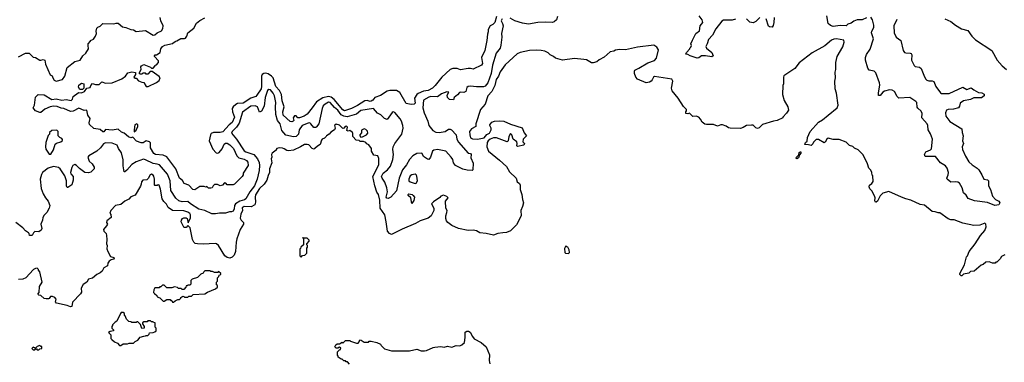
# Model space of a CAD drawing. Extents: x 2210602 to 2357277, y 510288 to 673808.
# Tile 381 of 464: x 2283369 to 2294933, y 654063 to 658089. Entities that reach past the tile are written whole.
import ezdxf

# ---------------------------------------------------------------- set-up
doc = ezdxf.new("R2010")
doc.units = 0

msp = doc.modelspace()

# ---------------------------------------------------------------- linework, layer by layer
at = {"layer": '0CON05XD'}
for points in [[(2283355, 657652), (2283435, 657696), (2283480, 657695), (2283525, 657650), (2283555, 657644), (2283605, 657614), (2283618, 657612), (2283645, 657621), (2283665, 657612), (2283671, 657565), (2283725, 657440), (2283749, 657429), (2283757, 657405), (2283775, 657378), (2283795, 657368), (2283873, 657385), (2283898, 657425), (2283928, 657525), (2284015, 657598), (2284077, 657613), (2284110, 657665), (2284146, 657694), (2284178, 657745), (2284171, 657785), (2284174, 657806), (2284200, 657835), (2284200, 657845), (2284235, 657858), (2284260, 657895), (2284270, 657925), (2284266, 657955), (2284275, 657988), (2284285, 658002), (2284315, 658012), (2284345, 658042), (2284475, 658040), (2284501, 658049), (2284525, 658049), (2284575, 658006), (2284615, 657998), (2284675, 657972), (2284705, 657969), (2284735, 657950), (2284845, 657960), (2284935, 657908), (2284955, 657910), (2284984, 657936), (2285035, 657956), (2285051, 657985), (2285053, 658015), (2285026, 658075), (2285020, 658115)], [(2288967, 658125), (2288949, 658055), (2288925, 658032), (2288894, 658015), (2288871, 657975), (2288872, 657945), (2288862, 657918), (2288856, 657845), (2288833, 657727), (2288793, 657645), (2288804, 657575), (2288792, 657555), (2288695, 657508), (2288665, 657517), (2288636, 657516), (2288545, 657500), (2288505, 657514), (2288455, 657514), (2288425, 657503), (2288325, 657415), (2288247, 657315), (2288216, 657284), (2288165, 657258), (2288112, 657248), (2288049, 657221), (2288032, 657208), (2288006, 657165), (2288013, 657107), (2288002, 657098), (2287966, 657094), (2287907, 657105), (2287832, 657235), (2287795, 657257), (2287717, 657257), (2287685, 657249), (2287605, 657196), (2287540, 657175), (2287516, 657145), (2287495, 657131), (2287485, 657127), (2287448, 657138), (2287424, 657136), (2287338, 657082), (2287265, 657045), (2287185, 657018), (2287165, 657029), (2287061, 657151), (2287025, 657179), (2286995, 657185), (2286929, 657171), (2286855, 657125), (2286805, 657052), (2286745, 656980), (2286708, 656955), (2286655, 656934), (2286636, 656936), (2286615, 656958), (2286595, 656958), (2286582, 656935), (2286588, 656905), (2286582, 656895), (2286565, 656888), (2286545, 656891), (2286464, 656965), (2286461, 657005), (2286474, 657065), (2286452, 657135), (2286445, 657210), (2286422, 657255), (2286376, 657305), (2286344, 657404), (2286326, 657426), (2286285, 657452), (2286255, 657462), (2286235, 657456), (2286216, 657444), (2286207, 657425), (2286210, 657305), (2286205, 657275), (2286155, 657200), (2286142, 657188), (2286085, 657166), (2285995, 657106), (2285925, 657103), (2285906, 657094), (2285875, 657065), (2285866, 657045), (2285868, 657008), (2285892, 656945), (2285865, 656879), (2285828, 656852), (2285755, 656773), (2285725, 656764), (2285645, 656762), (2285619, 656751), (2285609, 656735), (2285594, 656665), (2285638, 656568), (2285676, 656526), (2285695, 656519), (2285713, 656527), (2285747, 656573), (2285769, 656625), (2285785, 656639), (2285805, 656639), (2285835, 656620), (2285879, 656575), (2285919, 656489), (2285943, 656467), (2286005, 656451), (2286034, 656435), (2286048, 656415), (2286051, 656375), (2285993, 656285), (2285992, 656265), (2285982, 656245), (2285893, 656157), (2285875, 656150), (2285805, 656150), (2285788, 656168), (2285775, 656170), (2285750, 656145), (2285725, 656137), (2285692, 656152), (2285658, 656152), (2285640, 656135), (2285630, 656115), (2285615, 656110), (2285585, 656110), (2285565, 656128), (2285555, 656120), (2285535, 656128), (2285485, 656128), (2285425, 656088), (2285403, 656095), (2285354, 656144), (2285300, 656165), (2285279, 656199), (2285246, 656225), (2285201, 656335), (2285095, 656479), (2285055, 656496), (2284965, 656504), (2284944, 656515), (2284906, 656585), (2284903, 656643), (2284892, 656655), (2284855, 656667), (2284817, 656643), (2284795, 656642), (2284742, 656662), (2284698, 656708), (2284675, 656702), (2284645, 656713), (2284596, 656756), (2284565, 656769), (2284525, 656801), (2284455, 656790), (2284375, 656798), (2284355, 656772), (2284345, 656770), (2284315, 656798), (2284239, 656809), (2284188, 656858), (2284183, 656875), (2284196, 656926), (2284167, 656965), (2284157, 657027), (2284125, 657022), (2284065, 657050), (2283997, 657013), (2283965, 657010), (2283887, 657047), (2283855, 657050), (2283808, 657068), (2283765, 657071), (2283726, 657064), (2283662, 657038), (2283615, 657000), (2283605, 656998), (2283555, 657018), (2283528, 657055), (2283542, 657085), (2283553, 657177), (2283585, 657208), (2283655, 657206), (2283745, 657150), (2283795, 657160), (2283865, 657143), (2283915, 657149), (2283975, 657138), (2283987, 657153), (2283998, 657185), (2284055, 657228)], [(2284055, 657228), (2284065, 657232), (2284095, 657230), (2284130, 657245), (2284157, 657283), (2284198, 657292), (2284203, 657317), (2284223, 657337), (2284257, 657327), (2284302, 657328), (2284335, 657357), (2284375, 657343), (2284455, 657348), (2284568, 657392), (2284613, 657427), (2284640, 657465), (2284685, 657477), (2284728, 657468), (2284730, 657445), (2284710, 657415), (2284725, 657400), (2284735, 657400), (2284765, 657370), (2284803, 657353), (2284825, 657350), (2284855, 657302), (2284877, 657303), (2284975, 657352), (2285008, 657375), (2285017, 657405), (2285005, 657422), (2284925, 657480), (2284902, 657478), (2284875, 657450), (2284855, 657450), (2284845, 657460), (2284815, 657460), (2284805, 657450), (2284785, 657450), (2284772, 657462), (2284797, 657503), (2284792, 657535), (2284798, 657545), (2284825, 657562), (2284905, 657530), (2284915, 657520), (2284935, 657520), (2284960, 657545), (2284960, 657555), (2284975, 657560), (2285000, 657585), (2285000, 657605), (2284952, 657655), (2284952, 657665), (2284960, 657675), (2284975, 657677), (2285020, 657705), (2285027, 657745), (2285047, 657775), (2285075, 657790), (2285162, 657808), (2285185, 657830), (2285195, 657830), (2285202, 657838), (2285215, 657840), (2285263, 657867), (2285305, 657868), (2285317, 657873), (2285332, 657895), (2285343, 657935), (2285415, 657988), (2285445, 658047), (2285485, 658080), (2285545, 658112)], [(2289035, 658099), (2289024, 658075), (2289041, 658045), (2289046, 658015), (2289026, 657925), (2289030, 657885), (2289021, 657789), (2289010, 657755), (2288965, 657697), (2288921, 657555), (2288907, 657455), (2288867, 657345), (2288835, 657307), (2288815, 657298), (2288735, 657298), (2288665, 657308), (2288636, 657304), (2288619, 657291), (2288608, 657245), (2288585, 657234), (2288545, 657238), (2288535, 657232), (2288512, 657205), (2288470, 657175), (2288462, 657148), (2288415, 657152), (2288392, 657175), (2288388, 657202), (2288408, 657238), (2288385, 657242), (2288322, 657218), (2288275, 657182), (2288196, 657186), (2288175, 657180), (2288111, 657145), (2288105, 657055), (2288118, 656995), (2288163, 656895), (2288175, 656844), (2288221, 656785), (2288255, 656768), (2288295, 656762), (2288365, 656774), (2288405, 656804), (2288425, 656804), (2288442, 656795), (2288494, 656735), (2288501, 656685), (2288521, 656651), (2288635, 656520), (2288665, 656516), (2288673, 656505), (2288669, 656465), (2288694, 656404), (2288692, 656325), (2288683, 656317), (2288625, 656321), (2288575, 656332), (2288489, 656375), (2288464, 656405), (2288454, 656445), (2288435, 656475), (2288375, 656545), (2288275, 656563), (2288232, 656555), (2288216, 656544), (2288194, 656475), (2288175, 656448), (2288159, 656449), (2288113, 656483), (2288096, 656515), (2288085, 656521), (2288035, 656516), (2287985, 656488), (2287945, 656446), (2287910, 656385), (2287865, 656325), (2287825, 656225), (2287793, 656077), (2287726, 656004), (2287695, 655986), (2287680, 655990), (2287672, 656005), (2287690, 656065), (2287682, 656115), (2287658, 656178), (2287624, 656225), (2287617, 656245), (2287636, 656285), (2287687, 656325), (2287723, 656367), (2287752, 656448)], [(2289684, 658125), (2289675, 658088), (2289645, 658063), (2289625, 658057), (2289550, 658060), (2289454, 658056), (2289345, 658036), (2289275, 658047), (2289185, 658077), (2289130, 658105)], [(2291774, 658096), (2291735, 658082), (2291635, 658083), (2291615, 658073), (2291545, 657983), (2291506, 657905), (2291458, 657855), (2291444, 657805), (2291428, 657775), (2291434, 657754), (2291498, 657705), (2291512, 657665), (2291497, 657653), (2291425, 657664), (2291375, 657664), (2291345, 657642), (2291325, 657638), (2291244, 657664), (2291215, 657680), (2291192, 657682), (2291200, 657705), (2291240, 657745), (2291240, 657755), (2291250, 657765), (2291258, 657785), (2291252, 657805), (2291272, 657848), (2291312, 657925), (2291352, 657958), (2291359, 658015), (2291394, 658055), (2291383, 658085), (2291349, 658135)], [(2292060, 658115), (2292013, 658067), (2291985, 658052), (2291945, 658060), (2291905, 658098)], [(2292232, 658115), (2292226, 658054), (2292218, 658022), (2292205, 658002), (2292175, 658003), (2292165, 658012), (2292137, 658097)], [(2293315, 658112), (2293262, 658088), (2293205, 658086), (2293165, 658070), (2293135, 658049), (2293095, 658035), (2293074, 658016), (2293005, 658021), (2292925, 658009), (2292890, 658020), (2292865, 658045), (2292848, 658135)], [(2293669, 658091), (2293636, 658015), (2293639, 657935), (2293663, 657883), (2293716, 657845), (2293745, 657725), (2293761, 657705), (2293775, 657698), (2293826, 657696), (2293840, 657690), (2293846, 657675), (2293845, 657612), (2293875, 657552), (2293888, 657538), (2293939, 657529), (2293956, 657516), (2293989, 657435), (2294009, 657395), (2294025, 657378), (2294045, 657371), (2294085, 657372), (2294105, 657363), (2294129, 657305), (2294185, 657230), (2294195, 657221), (2294210, 657220), (2294285, 657222), (2294445, 657294), (2294495, 657270), (2294545, 657288), (2294574, 657264), (2294632, 657232), (2294670, 657230), (2294697, 657215), (2294697, 657195), (2294665, 657172), (2294575, 657169), (2294535, 657152), (2294455, 657136), (2294415, 657108), (2294408, 657072), (2294396, 657054), (2294335, 657039), (2294275, 657034), (2294255, 657024), (2294242, 656995), (2294245, 656955), (2294295, 656891), (2294436, 656805), (2294439, 656765), (2294451, 656725), (2294443, 656665), (2294452, 656635), (2294438, 656595), (2294443, 656565), (2294478, 656485), (2294518, 656418), (2294556, 656385), (2294615, 656345), (2294634, 656325), (2294671, 656265), (2294694, 656214), (2294735, 656206), (2294746, 656196), (2294749, 656135), (2294771, 656095), (2294796, 656016), (2294828, 655978), (2294867, 655955), (2294880, 655935), (2294868, 655912), (2294820, 655905), (2294735, 655939), (2294585, 655959), (2294507, 655987), (2294486, 656026), (2294453, 656055), (2294437, 656115), (2294407, 656167), (2294389, 656179), (2294365, 656184), (2294305, 656181), (2294264, 656215), (2294259, 656225), (2294274, 656265), (2294276, 656295), (2294262, 656345), (2294243, 656373), (2294185, 656408), (2294125, 656481), (2294055, 656480), (2294002, 656482), (2293996, 656505), (2294013, 656537), (2294065, 656559), (2294078, 656572), (2294088, 656685), (2294065, 656748), (2294037, 656795), (2294034, 656845), (2294026, 656865), (2293966, 656935), (2293967, 656985), (2293957, 657015), (2293918, 657048), (2293911, 657061), (2293904, 657115), (2293895, 657128), (2293825, 657176), (2293695, 657166), (2293676, 657185), (2293643, 657243), (2293615, 657260), (2293585, 657263), (2293525, 657249), (2293505, 657236), (2293475, 657199), (2293457, 657197), (2293456, 657225), (2293472, 657325), (2293468, 657348), (2293424, 657465), (2293405, 657482), (2293346, 657496), (2293331, 657521), (2293302, 657615), (2293303, 657645), (2293315, 657680), (2293359, 657741), (2293396, 657864), (2293375, 657935), (2293378, 657955), (2293400, 657995), (2293402, 658025), (2293387, 658087), (2293367, 658117)], [(2294235, 658100), (2294306, 658066), (2294358, 658025), (2294432, 657982), (2294503, 657963), (2294552, 657895), (2294595, 657852), (2294786, 657726), (2294848, 657615), (2294908, 657545), (2294960, 657505)], [(2294940, 655325), (2294900, 655305), (2294885, 655280), (2294845, 655240), (2294835, 655240), (2294825, 655230), (2294795, 655230), (2294755, 655242), (2294715, 655238), (2294685, 655212), (2294660, 655205), (2294580, 655135), (2294535, 655130), (2294515, 655110), (2294453, 655097), (2294435, 655080), (2294425, 655080), (2294410, 655095), (2294412, 655105), (2294465, 655210), (2294488, 655302), (2294500, 655315), (2294520, 655365), (2294592, 655455), (2294655, 655552), (2294705, 655612), (2294720, 655655), (2294718, 655688), (2294705, 655698), (2294645, 655676), (2294575, 655671), (2294445, 655700), (2294345, 655737), (2294305, 655738), (2294275, 655750), (2294175, 655818), (2294155, 655818), (2294122, 655832), (2294084, 655834), (2293995, 655908), (2293945, 655918), (2293835, 655968), (2293775, 655982), (2293724, 656004), (2293575, 656072), (2293505, 656052), (2293475, 656020), (2293443, 655957), (2293430, 655945), (2293420, 655945), (2293412, 655962), (2293417, 655995), (2293410, 656020), (2293378, 656078), (2293355, 656102), (2293347, 656125), (2293350, 656145), (2293376, 656164), (2293392, 656188), (2293390, 656255), (2293383, 656263), (2293378, 656295), (2293365, 656320), (2293343, 656343), (2293327, 656397), (2293275, 656500), (2293215, 656560), (2293175, 656578), (2293155, 656598), (2293115, 656612), (2293075, 656648), (2292995, 656680), (2292925, 656682), (2292865, 656698), (2292847, 656683), (2292829, 656651), (2292817, 656643), (2292752, 656682), (2292735, 656682), (2292725, 656680), (2292692, 656648), (2292685, 656630), (2292665, 656610), (2292635, 656620), (2292592, 656622), (2292600, 656645), (2292617, 656663), (2292622, 656705), (2292652, 656775), (2292752, 656885), (2292798, 656912), (2292865, 656967), (2292972, 657055), (2292980, 657085), (2292962, 657225), (2292948, 657275), (2292944, 657365), (2292951, 657405), (2292947, 657473), (2292956, 657505), (2292953, 657585), (2292970, 657655), (2293035, 657770), (2293052, 657825), (2293047, 657847), (2292962, 657862), (2292931, 657859), (2292902, 657848), (2292825, 657783), (2292675, 657700), (2292525, 657583), (2292474, 657516), (2292345, 657430), (2292338, 657415), (2292340, 657335), (2292332, 657315), (2292328, 657208), (2292348, 657138), (2292392, 657065), (2292398, 657025), (2292375, 656990), (2292330, 656945), (2292330, 656935), (2292265, 656903), (2292223, 656897), (2292095, 656858), (2292055, 656820), (2292035, 656812), (2292015, 656818), (2291985, 656848), (2291965, 656851), (2291905, 656847), (2291865, 656822), (2291835, 656812), (2291715, 656813), (2291695, 656818), (2291667, 656837), (2291625, 656852), (2291605, 656852), (2291565, 656838), (2291516, 656856), (2291435, 656857), (2291415, 656863), (2291384, 656884), (2291365, 656920), (2291345, 656942), (2291313, 656957), (2291275, 656950), (2291235, 656990), (2291215, 656982), (2291192, 656985), (2291192, 657005), (2291202, 657018), (2291200, 657035), (2291165, 657068), (2291103, 657165), (2291033, 657253), (2291024, 657285), (2291038, 657365), (2291029, 657389), (2290825, 657422), (2290812, 657415), (2290798, 657382), (2290785, 657368), (2290765, 657353), (2290725, 657347), (2290625, 657391), (2290606, 657415), (2290591, 657455), (2290588, 657485), (2290594, 657496), (2290642, 657518), (2290745, 657580), (2290825, 657609), (2290850, 657635), (2290872, 657735), (2290852, 657765), (2290815, 657788), (2290625, 657766), (2290485, 657734), (2290415, 657739), (2290365, 657732), (2290345, 657720), (2290305, 657710), (2290235, 657648), (2290173, 657617), (2290147, 657593), (2290105, 657580), (2290085, 657582), (2290025, 657618), (2289995, 657622), (2289885, 657632), (2289744, 657614), (2289660, 657635), (2289640, 657655), (2289600, 657675), (2289575, 657700), (2289537, 657717), (2289495, 657728), (2289435, 657732), (2289355, 657728), (2289248, 657702), (2289213, 657687), (2289072, 657558), (2289012, 657475), (2288991, 657425), (2288964, 657385), (2288951, 657315), (2288914, 657245), (2288867, 657193), (2288835, 657098), (2288782, 657035), (2288727, 656865), (2288726, 656835), (2288677, 656805), (2288650, 656775), (2288654, 656735), (2288665, 656702), (2288687, 656687), (2288744, 656684), (2288825, 656701), (2288855, 656738), (2288885, 656757), (2288907, 656795), (2288908, 656815), (2288890, 656845), (2288890, 656855), (2288914, 656886), (2288945, 656897), (2289005, 656902), (2289055, 656897), (2289135, 656862), (2289269, 656819), (2289295, 656760), (2289320, 656725), (2289282, 656685), (2289280, 656655), (2289298, 656635), (2289290, 656615), (2289215, 656600), (2289208, 656608), (2289212, 656635), (2289208, 656655), (2289164, 656684), (2289147, 656737), (2289135, 656750), (2289112, 656715), (2289106, 656664), (2289096, 656654), (2288969, 656699), (2288935, 656700), (2288894, 656686), (2288870, 656665), (2288860, 656645), (2288854, 656595), (2288873, 656545), (2289005, 656440), (2289085, 656362), (2289121, 656301), (2289198, 656225), (2289212, 656185), (2289238, 656165), (2289247, 656145), (2289247, 656095), (2289268, 656035), (2289274, 655975), (2289286, 655936), (2289276, 655894), (2289254, 655845), (2289259, 655785), (2289205, 655677), (2289132, 655608), (2289085, 655589), (2289045, 655586)], [(2284105, 657270), (2284075, 657270), (2284060, 657295), (2284065, 657318), (2284095, 657342), (2284120, 657335), (2284120, 657285), (2284105, 657270)], [(2287752, 656448), (2287759, 656505), (2287751, 656565), (2287756, 656594), (2287776, 656635), (2287857, 656745), (2287872, 656815), (2287870, 656845), (2287854, 656895), (2287837, 656925), (2287775, 656999), (2287755, 657006), (2287745, 657000), (2287683, 656917), (2287655, 656926), (2287612, 656972), (2287571, 656991), (2287525, 657046), (2287375, 657021), (2287325, 656979), (2287215, 656949), (2287175, 656956), (2287145, 656972), (2287104, 657025), (2287066, 657056), (2287015, 657115), (2286995, 657118), (2286955, 657098), (2286932, 657075), (2286920, 657045), (2286883, 656865), (2286855, 656830), (2286845, 656821), (2286825, 656821), (2286790, 656865), (2286775, 656875), (2286755, 656874), (2286685, 656845), (2286651, 656795), (2286645, 656745), (2286615, 656718), (2286585, 656711), (2286495, 656733), (2286447, 656787), (2286429, 656865), (2286396, 656906), (2286378, 656975), (2286372, 657065), (2286376, 657115), (2286360, 657195), (2286347, 657225), (2286315, 657264), (2286295, 657268), (2286281, 657255), (2286252, 657175), (2286239, 657072), (2286207, 657015), (2286184, 657004), (2286162, 657065), (2286133, 657077), (2286085, 657072), (2285985, 657004), (2285947, 656873), (2285915, 656825), (2285863, 656775), (2285856, 656755), (2285916, 656686), (2286005, 656549), (2286025, 656536), (2286120, 656505), (2286163, 656453), (2286181, 656411), (2286184, 656375), (2286180, 656315), (2286159, 656215), (2286125, 656136), (2286070, 656065), (2286025, 655985), (2286008, 655972), (2285955, 655958), (2285905, 655925), (2285893, 655907), (2285888, 655865), (2285875, 655838), (2285855, 655831), (2285832, 655832), (2285785, 655817), (2285715, 655817), (2285667, 655807), (2285625, 655809), (2285545, 655845), (2285473, 655863), (2285376, 655926), (2285345, 655954), (2285275, 655950), (2285239, 655959), (2285201, 655991), (2285145, 656081), (2285137, 656197), (2285103, 656275), (2285012, 656382), (2284985, 656393), (2284935, 656398), (2284845, 656444), (2284821, 656449), (2284735, 656418), (2284685, 656388), (2284625, 656320), (2284605, 656303), (2284595, 656302), (2284582, 656372), (2284584, 656444), (2284566, 656526), (2284529, 656575), (2284514, 656614), (2284456, 656636), (2284375, 656642), (2284351, 656629), (2284317, 656583), (2284276, 656544), (2284181, 656489), (2284167, 656475), (2284186, 656425), (2284218, 656395), (2284242, 656355), (2284244, 656335), (2284205, 656299), (2284175, 656289), (2284135, 656294), (2284071, 656341), (2284035, 656377), (2284015, 656386), (2283994, 656375), (2283979, 656351), (2283966, 656295), (2283969, 656279), (2283996, 656245), (2283996, 656205), (2283981, 656149), (2283935, 656118), (2283925, 656118), (2283917, 656135), (2283917, 656197), (2283899, 656255), (2283844, 656335), (2283825, 656352), (2283765, 656364), (2283704, 656346), (2283636, 656295), (2283625, 656270), (2283608, 656215), (2283620, 656105), (2283644, 656044), (2283671, 655995), (2283704, 655955), (2283724, 655905), (2283716, 655874), (2283687, 655823), (2283655, 655792), (2283641, 655765), (2283638, 655735), (2283617, 655685), (2283628, 655635), (2283622, 655615), (2283595, 655598), (2283545, 655600), (2283530, 655585), (2283515, 655552), (2283482, 655552), (2283480, 655575), (2283472, 655585), (2283435, 655607), (2283405, 655645), (2283324, 655704)], [(2289045, 655586), (2288984, 655576), (2288935, 655558), (2288846, 655576), (2288774, 655584), (2288735, 655608), (2288696, 655616), (2288635, 655613), (2288524, 655634), (2288445, 655672), (2288397, 655707), (2288382, 655725), (2288373, 655753), (2288372, 655785), (2288387, 655823), (2288388, 655845), (2288372, 655875), (2288368, 655955), (2288400, 655995), (2288385, 656010), (2288345, 656028), (2288315, 656017), (2288302, 655998), (2288230, 655950), (2288207, 655925), (2288232, 655875), (2288232, 655845), (2288203, 655785), (2288165, 655755), (2288074, 655725), (2288017, 655695), (2287861, 655629), (2287735, 655564), (2287712, 655575), (2287690, 655605), (2287671, 655715), (2287657, 655795), (2287604, 655874), (2287597, 655967), (2287583, 656033), (2287562, 656062), (2287539, 656135), (2287516, 656245), (2287587, 656385), (2287586, 656456), (2287575, 656488), (2287527, 656497), (2287502, 656545), (2287502, 656575), (2287469, 656619), (2287445, 656632), (2287435, 656647), (2287405, 656657), (2287368, 656658), (2287355, 656670), (2287322, 656672), (2287280, 656715), (2287282, 656755), (2287278, 656765), (2287245, 656788), (2287225, 656780), (2287210, 656785), (2287220, 656825), (2287207, 656837), (2287190, 656835), (2287177, 656813), (2287165, 656812), (2287125, 656848), (2287085, 656862), (2287068, 656845), (2287072, 656815), (2287068, 656795), (2287024, 656766), (2287005, 656742), (2286974, 656726), (2286970, 656715), (2286950, 656695), (2286922, 656685), (2286913, 656675), (2286896, 656624), (2286865, 656604), (2286835, 656574), (2286825, 656569), (2286805, 656574), (2286765, 656618), (2286745, 656622), (2286715, 656622), (2286665, 656594), (2286585, 656554), (2286525, 656548), (2286505, 656551), (2286475, 656573), (2286455, 656580), (2286415, 656582), (2286390, 656575), (2286380, 656565), (2286380, 656555), (2286335, 656520), (2286328, 656505), (2286330, 656475), (2286323, 656455), (2286331, 656405), (2286302, 656338), (2286304, 656295), (2286285, 656258), (2286272, 656205), (2286241, 656155), (2286187, 656105), (2286140, 656030), (2286135, 656005), (2286140, 655945), (2286129, 655912), (2286089, 655891), (2286005, 655892), (2285983, 655877), (2285985, 655845), (2285965, 655805), (2285959, 655755), (2285968, 655735), (2285996, 655705), (2285998, 655685), (2285960, 655625), (2285920, 655515), (2285912, 655475), (2285905, 655365), (2285887, 655323), (2285865, 655299), (2285835, 655288), (2285805, 655294), (2285778, 655315), (2285702, 655435), (2285680, 655455), (2285665, 655459), (2285525, 655452), (2285455, 655456), (2285430, 655460), (2285415, 655473), (2285399, 655505), (2285369, 655645), (2285345, 655670), (2285322, 655648), (2285305, 655646), (2285295, 655651), (2285267, 655715), (2285268, 655735), (2285279, 655751), (2285295, 655761), (2285322, 655762), (2285334, 655754), (2285348, 655702), (2285375, 655760), (2285374, 655795), (2285365, 655813), (2285345, 655828), (2285295, 655842), (2285165, 655846), (2285111, 655881), (2285091, 655921), (2285061, 655951), (2285041, 655985), (2285023, 656097), (2285008, 656145), (2284995, 656148), (2284985, 656140), (2284955, 656140), (2284950, 656145), (2284952, 656215), (2284945, 656250), (2284935, 656262), (2284915, 656272), (2284900, 656265), (2284878, 656222), (2284863, 656207), (2284815, 656202), (2284800, 656185), (2284794, 656156), (2284788, 656132), (2284723, 656027), (2284675, 656008), (2284649, 655981), (2284605, 655958), (2284555, 655918), (2284494, 655906), (2284438, 655845), (2284428, 655815), (2284439, 655799), (2284442, 655765), (2284392, 655725), (2284388, 655705), (2284398, 655685), (2284390, 655665), (2284351, 655625), (2284356, 655605), (2284383, 655575), (2284389, 655555), (2284393, 655505), (2284387, 655455), (2284396, 655435), (2284393, 655395), (2284402, 655365), (2284435, 655308), (2284473, 655293), (2284478, 655285), (2284472, 655275), (2284444, 655266), (2284420, 655250), (2284405, 655230), (2284399, 655195), (2284358, 655172), (2284336, 655135), (2284315, 655115), (2284274, 655095), (2284225, 655053), (2284175, 655040), (2284158, 655005), (2284115, 654978), (2284090, 654935), (2284093, 654887), (2284084, 654866), (2283989, 654771), (2283980, 654720), (2283965, 654716), (2283928, 654732), (2283800, 654760), (2283790, 654775), (2283797, 654807), (2283780, 654825), (2283755, 654838), (2283730, 654835), (2283716, 654814), (2283705, 654808), (2283678, 654808), (2283655, 654812), (2283615, 654847), (2283593, 654853), (2283580, 654865), (2283598, 654885), (2283602, 654955), (2283632, 655005), (2283607, 655127), (2283590, 655145), (2283590, 655155), (2283575, 655168), (2283553, 655167), (2283530, 655155), (2283440, 655055), (2283405, 655040), (2283355, 655038)], [(2283735, 656508), (2283765, 656559), (2283785, 656625), (2283801, 656639), (2283852, 656655), (2283872, 656668), (2283872, 656682), (2283863, 656693), (2283840, 656705), (2283820, 656725), (2283820, 656775), (2283805, 656790), (2283745, 656788), (2283720, 656765), (2283720, 656745), (2283703, 656727), (2283676, 656645), (2283672, 656595), (2283676, 656566), (2283715, 656510), (2283735, 656508)], [(2284715, 656770), (2284735, 656790), (2284757, 656835), (2284758, 656855), (2284746, 656866), (2284722, 656855), (2284712, 656795), (2284715, 656770)], [(2287375, 656710), (2287395, 656713), (2287440, 656735), (2287458, 656755), (2287455, 656780), (2287435, 656800), (2287415, 656808), (2287385, 656790), (2287382, 656758), (2287362, 656735), (2287363, 656723), (2287375, 656710)], [(2292495, 656453), (2292490, 656465), (2292494, 656475), (2292518, 656502), (2292525, 656527), (2292535, 656537), (2292545, 656538), (2292545, 656520), (2292528, 656502), (2292516, 656465), (2292495, 656453)], [(2288015, 656164), (2288025, 656168), (2288041, 656195), (2288035, 656252), (2288027, 656267), (2288015, 656273), (2287973, 656267), (2287953, 656255), (2287940, 656215), (2287941, 656195), (2287954, 656184), (2288015, 656164)], [(2287975, 655930), (2287961, 655995), (2287931, 656025), (2287930, 656035), (2287938, 656042), (2287977, 656035), (2287991, 656025), (2288004, 656005), (2287996, 655964), (2287975, 655930)], [(2286675, 655300), (2286692, 655318), (2286718, 655322), (2286740, 655345), (2286740, 655405), (2286750, 655415), (2286750, 655435), (2286742, 655442), (2286740, 655455), (2286770, 655485), (2286768, 655498), (2286745, 655520), (2286700, 655520), (2286695, 655530), (2286690, 655525), (2286700, 655520), (2286700, 655445), (2286670, 655415), (2286668, 655402), (2286660, 655395), (2286660, 655315), (2286675, 655300)], [(2289815, 655340), (2289827, 655355), (2289822, 655385), (2289808, 655418), (2289795, 655420), (2289785, 655430), (2289768, 655402), (2289770, 655355), (2289780, 655345), (2289815, 655340)], [(2285175, 654770), (2285193, 654787), (2285225, 654800), (2285245, 654800), (2285260, 654815), (2285260, 654825), (2285285, 654840), (2285298, 654838), (2285305, 654830), (2285345, 654830), (2285355, 654840), (2285388, 654842), (2285405, 654860), (2285542, 654868), (2285573, 654887), (2285670, 654925), (2285690, 654945), (2285690, 654965), (2285680, 654975), (2285680, 655005), (2285690, 655015), (2285690, 655055), (2285708, 655072), (2285712, 655088), (2285730, 655095), (2285730, 655105), (2285705, 655130), (2285695, 655120), (2285655, 655120), (2285635, 655130), (2285615, 655130), (2285605, 655140), (2285545, 655138), (2285530, 655125), (2285525, 655110), (2285495, 655100), (2285455, 655060), (2285395, 655040), (2285380, 655025), (2285378, 654982), (2285365, 654970), (2285345, 654970), (2285335, 654960), (2285325, 654960), (2285320, 654945), (2285295, 654920), (2285275, 654920), (2285265, 654930), (2285235, 654930), (2285222, 654942), (2285185, 654950), (2285155, 654940), (2285095, 654940), (2285065, 654970), (2285045, 654970), (2285025, 654950), (2285015, 654950), (2285005, 654940), (2284955, 654938), (2284943, 654915), (2284942, 654885), (2284951, 654871), (2284978, 654848), (2284982, 654832), (2285015, 654820), (2285055, 654780), (2285065, 654780), (2285095, 654800), (2285135, 654800), (2285145, 654790), (2285155, 654790), (2285165, 654770), (2285175, 654770)], [(2284555, 654260), (2284585, 654280), (2284635, 654280), (2284655, 654290), (2284705, 654290), (2284723, 654307), (2284756, 654324), (2284785, 654360), (2284825, 654372), (2284847, 654373), (2284855, 654380), (2284875, 654380), (2284890, 654395), (2284895, 654410), (2284935, 654412), (2284955, 654420), (2284970, 654435), (2284970, 654465), (2284960, 654475), (2284958, 654528), (2284942, 654532), (2284935, 654540), (2284915, 654540), (2284905, 654550), (2284875, 654550), (2284865, 654540), (2284825, 654540), (2284812, 654528), (2284810, 654515), (2284830, 654485), (2284830, 654465), (2284805, 654460), (2284788, 654508), (2284758, 654538), (2284745, 654540), (2284735, 654530), (2284685, 654530), (2284675, 654540), (2284652, 654542), (2284622, 654572), (2284608, 654608), (2284600, 654615), (2284598, 654638), (2284585, 654650), (2284562, 654648), (2284552, 654638), (2284510, 654545), (2284490, 654535), (2284460, 654505), (2284460, 654495), (2284450, 654485), (2284450, 654465), (2284470, 654445), (2284470, 654435), (2284433, 654427), (2284412, 654415), (2284438, 654385), (2284440, 654345), (2284452, 654332), (2284482, 654302), (2284518, 654288), (2284542, 654262), (2284555, 654260)], [(2287242, 654042), (2287218, 654068), (2287205, 654070), (2287195, 654080), (2287175, 654080), (2287155, 654100), (2287145, 654100), (2287110, 654125), (2287108, 654138), (2287100, 654145), (2287100, 654185), (2287125, 654210), (2287138, 654212), (2287140, 654235), (2287125, 654240), (2287105, 654228), (2287085, 654228), (2287071, 654245), (2287081, 654269), (2287098, 654282), (2287125, 654280), (2287155, 654300), (2287165, 654290), (2287195, 654320), (2287245, 654320), (2287255, 654310), (2287325, 654288), (2287345, 654290), (2287357, 654303), (2287365, 654328), (2287380, 654325), (2287415, 654300), (2287465, 654300), (2287475, 654310), (2287495, 654310), (2287565, 654298), (2287606, 654276), (2287615, 654260), (2287655, 654220), (2287735, 654200), (2287945, 654200), (2288035, 654218), (2288085, 654200), (2288125, 654200), (2288147, 654203), (2288224, 654236), (2288245, 654240), (2288315, 654248), (2288355, 654240), (2288395, 654252), (2288445, 654242), (2288495, 654260), (2288540, 654255), (2288563, 654267), (2288592, 654298), (2288602, 654355), (2288602, 654418), (2288619, 654431), (2288640, 654430), (2288659, 654419), (2288685, 654367), (2288705, 654340), (2288788, 654295), (2288846, 654246), (2288885, 654150), (2288882, 654085), (2288890, 654045)], [(2283595, 654210), (2283605, 654220), (2283630, 654225), (2283628, 654248), (2283615, 654250), (2283605, 654260), (2283572, 654248), (2283555, 654230), (2283525, 654240), (2283510, 654225), (2283525, 654210), (2283545, 654210), (2283555, 654220), (2283565, 654220), (2283575, 654210), (2283595, 654210)]]:
    msp.add_lwpolyline(points, dxfattribs=at)

doc.saveas('drawing.dxf')
